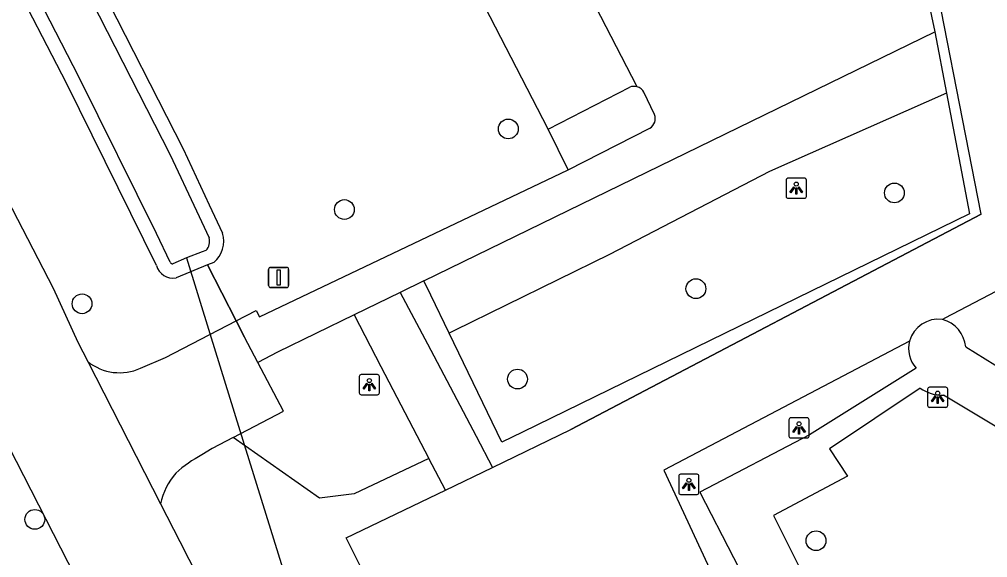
# Model space of a CAD drawing. Extents: x 158838 to 160074, y 386376 to 387776.
# Drawn here: x 159506.73 to 159554.56, y 387118.62 to 387145.24 of the extents above; entities that cross this region are included whole.
import ezdxf

# ---------------------------------------------------------------- set-up
doc = ezdxf.new("R2010")
doc.units = 0
for name, color, linetype in [('IMGEO_Berm_groen', 7, 'Continuous'), ('IMGEO_Boom', 7, 'Continuous'), ('IMGEO_Duiker', 7, 'Continuous'), ('IMGEO_Fietspad_gesloten', 7, 'Continuous'), ('IMGEO_Groenvoorziening', 7, 'Continuous'), ('IMGEO_Hek', 7, 'Continuous'), ('IMGEO_Lichtpunt', 7, 'Continuous'), ('IMGEO_Parkeervlak_gesloten', 7, 'Continuous'), ('IMGEO_Rijbaan_lokaal_gesloten', 7, 'Continuous'), ('IMGEO_Verkeersbordpaal', 7, 'Continuous'), ('IMGEO_Voetpad_halfverhard', 7, 'Continuous'), ('IMGEO_Voetpad_open', 7, 'Continuous'), ('IMGEO_Waterloop', 7, 'Continuous')]:
    doc.layers.add(name, color=color, linetype=linetype)

msp = doc.modelspace()

# ---------------------------------------------------------------- linework, layer by layer
at = {"layer": 'IMGEO_Berm_groen'}
for points in [[(159513.497, 387133.065), (159512.869, 387134.336), (159509.049, 387142.077), (159506.207, 387147.596), (159504.962, 387150.063), (159503.667, 387152.505), (159502.324, 387154.92), (159501.254, 387156.747), (159500.04, 387158.482), (159498.691, 387160.114), (159495.99, 387162.915), (159494.622, 387164.458), (159493.386, 387166.107), (159492.289, 387167.852), (159491.552, 387169.287), (159493.462, 387170.351)], [(159516.021, 387133.095), (159514.465, 387132.459)], [(159517.434, 387130.332), (159516.021, 387133.095)]]:
    msp.add_lwpolyline(points, dxfattribs=at)
msp.add_arc((159514.326, 387133.313), 0.865, 196.6572, 279.247, dxfattribs=at)
at = {"layer": 'IMGEO_Boom'}
for centre in [(159530.88, 387139.82), (159549.951, 387136.657), (159522.784, 387135.835), (159540.145, 387131.922), (159509.825, 387131.175), (159531.335, 387127.452), (159507.49, 387120.513), (159546.08, 387119.462)]:
    msp.add_circle(centre, 0.489, dxfattribs=at)
at = {"layer": 'IMGEO_Duiker'}
msp.add_lwpolyline([(159514.975, 387133.444), (159516.134, 387129.709), (159517.836, 387124.224), (159519.747, 387118.063), (159520.102, 387116.919)], dxfattribs=at)
at = {"layer": 'IMGEO_Fietspad_gesloten'}
for points in [[(159488.466, 387169.309), (159497.971, 387150.756), (159501.056, 387146.134), (159508.401, 387131.954), (159509.62, 387129.27), (159510.105, 387128.319)], [(159500.854, 387134.543), (159502.907, 387130.51), (159542.986, 387052.135), (159544.661, 387048.936)], [(159510.105, 387128.319), (159513.697, 387121.277)], [(159513.697, 387121.277), (159514.646, 387119.417), (159536.77, 387075.969), (159547.947, 387053.739), (159549.716, 387050.55), (159551.249, 387047.538)]]:
    msp.add_lwpolyline(points, dxfattribs=at)
at = {"layer": 'IMGEO_Groenvoorziening'}
for points in [[(159493.462, 387170.351), (159494.205, 387170.765), (159494.635, 387171.004), (159495.601, 387169.521), (159496.606, 387168.064), (159497.649, 387166.635), (159499.034, 387164.951), (159501.132, 387162.884), (159503.164, 387160.379), (159504.996, 387157.723), (159506.614, 387154.932), (159514.811, 387138.839), (159516.107, 387136.063), (159516.758, 387134.669)], [(159533.841, 387137.798), (159532.848, 387139.803)], [(159563.306, 387136.146), (159552.442, 387130.469), (159552.322, 387130.406)], [(159516.327, 387133.22), (159516.021, 387133.095)], [(159550.694, 387129.334), (159538.567, 387122.949), (159545.872, 387107.196)], [(159526.961, 387123.523), (159523.262, 387121.774), (159521.56, 387121.57), (159517.29, 387124.568)], [(159523.904, 387117.528), (159522.863, 387119.602), (159527.772, 387121.967)]]:
    msp.add_lwpolyline(points, dxfattribs=at)
msp.add_arc((159515.502, 387134.254), 1.322, 308.5761, 18.294, dxfattribs=at)
at = {"layer": 'IMGEO_Hek'}
for points in [[(159554.237, 387135.602), (159551.362, 387150.353)], [(159554.237, 387135.602), (159533.975, 387124.956)], [(159516.021, 387133.095), (159517.434, 387130.332), (159517.849, 387129.521)], [(159530.095, 387123.087), (159533.975, 387124.956)], [(159527.772, 387121.967), (159530.095, 387123.087)], [(159522.863, 387119.602), (159527.772, 387121.967)], [(159523.904, 387117.528), (159522.863, 387119.602)]]:
    msp.add_lwpolyline(points, dxfattribs=at)
at = {"layer": 'IMGEO_Lichtpunt'}
for p, q in [((159544.606, 387137.294), (159544.606, 387136.487)), ((159544.606, 387137.294), (159544.606, 387136.487)), ((159545.508, 387137.389), (159544.7, 387137.389)), ((159545.508, 387137.389), (159544.7, 387137.389)), ((159545.602, 387136.487), (159545.602, 387137.294)), ((159545.602, 387136.487), (159545.602, 387137.294)), ((159544.7, 387136.393), (159545.508, 387136.393)), ((159544.7, 387136.393), (159545.508, 387136.393)), ((159523.516, 387127.582), (159523.516, 387126.775)), ((159523.516, 387127.582), (159523.516, 387126.775)), ((159524.418, 387127.677), (159523.61, 387127.677)), ((159524.418, 387127.677), (159523.61, 387127.677)), ((159524.512, 387126.775), (159524.512, 387127.582)), ((159524.512, 387126.775), (159524.512, 387127.582)), ((159552.492, 387127.052), (159551.684, 387127.052)), ((159552.492, 387127.052), (159551.684, 387127.052)), ((159523.61, 387126.681), (159524.418, 387126.681)), ((159523.61, 387126.681), (159524.418, 387126.681)), ((159551.59, 387126.957), (159551.59, 387126.15)), ((159551.59, 387126.957), (159551.59, 387126.15)), ((159552.586, 387126.15), (159552.586, 387126.957)), ((159552.586, 387126.15), (159552.586, 387126.957)), ((159551.684, 387126.056), (159552.492, 387126.056)), ((159551.684, 387126.056), (159552.492, 387126.056)), ((159544.743, 387125.441), (159544.743, 387124.634)), ((159544.743, 387125.441), (159544.743, 387124.634)), ((159545.645, 387125.536), (159544.837, 387125.536)), ((159545.645, 387125.536), (159544.837, 387125.536)), ((159545.739, 387124.634), (159545.739, 387125.441)), ((159545.739, 387124.634), (159545.739, 387125.441)), ((159544.837, 387124.54), (159545.645, 387124.54)), ((159544.837, 387124.54), (159545.645, 387124.54)), ((159540.201, 387122.747), (159539.393, 387122.747)), ((159540.201, 387122.747), (159539.393, 387122.747)), ((159539.299, 387122.652), (159539.299, 387121.845)), ((159539.299, 387122.652), (159539.299, 387121.845)), ((159540.295, 387121.845), (159540.295, 387122.652)), ((159540.295, 387121.845), (159540.295, 387122.652)), ((159539.393, 387121.751), (159540.201, 387121.751)), ((159539.393, 387121.751), (159540.201, 387121.751))]:
    msp.add_line(p, q, dxfattribs=at)
for points in [[(159544.98, 387136.958), (159545.019, 387136.93), (159544.831, 387136.668), (159544.793, 387136.695), (159544.98, 387136.958)], [(159545.082, 387136.91), (159545.129, 387136.91), (159545.129, 387136.588), (159545.082, 387136.588), (159545.082, 387136.91)], [(159545.192, 387136.93), (159545.23, 387136.957), (159545.417, 387136.695), (159545.378, 387136.667), (159545.192, 387136.93)], [(159523.89, 387127.246), (159523.929, 387127.218), (159523.741, 387126.956), (159523.703, 387126.983), (159523.89, 387127.246)], [(159523.992, 387127.198), (159524.039, 387127.198), (159524.039, 387126.876), (159523.992, 387126.876), (159523.992, 387127.198)], [(159524.102, 387127.218), (159524.14, 387127.245), (159524.327, 387126.983), (159524.288, 387126.955), (159524.102, 387127.218)], [(159551.964, 387126.621), (159552.003, 387126.593), (159551.815, 387126.331), (159551.777, 387126.358), (159551.964, 387126.621)], [(159552.066, 387126.573), (159552.113, 387126.573), (159552.113, 387126.251), (159552.066, 387126.251), (159552.066, 387126.573)], [(159552.176, 387126.593), (159552.214, 387126.62), (159552.401, 387126.358), (159552.362, 387126.33), (159552.176, 387126.593)], [(159545.117, 387125.105), (159545.156, 387125.077), (159544.968, 387124.815), (159544.93, 387124.842), (159545.117, 387125.105)], [(159545.329, 387125.077), (159545.367, 387125.104), (159545.554, 387124.842), (159545.515, 387124.814), (159545.329, 387125.077)], [(159545.219, 387125.057), (159545.266, 387125.057), (159545.266, 387124.735), (159545.219, 387124.735), (159545.219, 387125.057)], [(159539.673, 387122.316), (159539.712, 387122.288), (159539.524, 387122.026), (159539.486, 387122.053), (159539.673, 387122.316)], [(159539.775, 387122.268), (159539.822, 387122.268), (159539.822, 387121.946), (159539.775, 387121.946), (159539.775, 387122.268)], [(159539.885, 387122.288), (159539.923, 387122.315), (159540.11, 387122.053), (159540.071, 387122.025), (159539.885, 387122.288)]]:
    msp.add_lwpolyline(points, dxfattribs=at)
for centre in [(159545.105, 387137.092), (159524.015, 387127.38), (159552.089, 387126.755), (159545.242, 387125.239), (159539.798, 387122.45)]:
    msp.add_circle(centre, 0.0994, dxfattribs=at)
for centre, start, end in [((159544.7, 387137.294), 90, 180), ((159544.7, 387137.294), 90, 180), ((159545.508, 387137.294), 0, 90), ((159545.508, 387137.294), 0, 90), ((159544.7, 387136.487), 180, 270), ((159544.7, 387136.487), 180, 270), ((159545.508, 387136.487), 270, 0), ((159545.508, 387136.487), 270, 360), ((159523.61, 387127.582), 90, 180), ((159523.61, 387127.582), 90, 180), ((159524.418, 387127.582), 0, 90), ((159524.418, 387127.582), 0, 90), ((159551.684, 387126.957), 90, 180), ((159551.684, 387126.957), 90, 180), ((159552.492, 387126.957), 0, 90), ((159552.492, 387126.957), 0, 90), ((159523.61, 387126.775), 180, 270), ((159523.61, 387126.775), 180, 270), ((159524.418, 387126.775), 270, 0), ((159524.418, 387126.775), 270, 360), ((159551.684, 387126.15), 180, 270), ((159551.684, 387126.15), 180, 270), ((159552.492, 387126.15), 270, 0), ((159552.492, 387126.15), 270, 360), ((159544.837, 387125.441), 90, 180), ((159544.837, 387125.441), 90, 180), ((159545.645, 387125.441), 0, 90), ((159545.645, 387125.441), 0, 90), ((159544.837, 387124.634), 180, 270), ((159544.837, 387124.634), 180, 270), ((159545.645, 387124.634), 270, 0), ((159545.645, 387124.634), 270, 360), ((159539.393, 387122.652), 90, 180), ((159539.393, 387122.652), 90, 180), ((159540.201, 387122.652), 0, 90), ((159540.201, 387122.652), 0, 90), ((159539.393, 387121.845), 180, 270), ((159539.393, 387121.845), 180, 270), ((159540.201, 387121.845), 270, 0), ((159540.201, 387121.845), 270, 360)]:
    msp.add_arc(centre, 0.0946, start, end, dxfattribs=at)
at = {"layer": 'IMGEO_Parkeervlak_gesloten'}
for points in [[(159532.848, 387139.803), (159511.774, 387180.681)], [(159532.848, 387139.803), (159536.887, 387141.881)]]:
    msp.add_lwpolyline(points, dxfattribs=at)
msp.add_arc((159537.097, 387141.392), 0.533, 74.5557, 113.2453, dxfattribs=at)
at = {"layer": 'IMGEO_Rijbaan_lokaal_gesloten'}
for points in [[(159537.239, 387141.905), (159516.029, 387183.012)], [(159550.792, 387150.059), (159551.953, 387144.624)], [(159526.714, 387132.308), (159551.953, 387144.624)], [(159538.103, 387140.534), (159537.58, 387141.633)], [(159533.841, 387137.798), (159537.876, 387139.851)], [(159517.434, 387130.332), (159518.421, 387130.843), (159518.582, 387130.529), (159533.841, 387137.798)], [(159526.714, 387132.308), (159525.545, 387131.737)], [(159525.545, 387131.737), (159523.26, 387130.622)], [(159518.506, 387128.279), (159517.849, 387129.521), (159517.434, 387130.332)], [(159523.26, 387130.622), (159519.478, 387128.777), (159518.506, 387128.279)]]:
    msp.add_lwpolyline(points, dxfattribs=at)
for centre, radius, start, end in [((159537.107, 387141.389), 0.533, 27.2489, 75.5956), ((159537.57, 387140.332), 0.57, 302.4354, 20.7954)]:
    msp.add_arc(centre, radius, start, end, dxfattribs=at)
at = {"layer": 'IMGEO_Verkeersbordpaal'}
for p, q in [((159519.037, 387132.077), (159519.037, 387132.877)), ((159519.037, 387132.877), (159519.037, 387132.077)), ((159519.137, 387132.977), (159519.927, 387132.977)), ((159519.927, 387132.977), (159519.137, 387132.977)), ((159520.027, 387132.877), (159520.027, 387132.077)), ((159520.027, 387132.077), (159520.027, 387132.877)), ((159519.927, 387131.977), (159519.137, 387131.977)), ((159519.137, 387131.977), (159519.927, 387131.977))]:
    msp.add_line(p, q, dxfattribs=at)
msp.add_lwpolyline([(159519.457, 387132.852), (159519.607, 387132.852), (159519.607, 387132.102), (159519.457, 387132.102), (159519.457, 387132.852)], dxfattribs=at)
for centre, start, end in [((159519.137, 387132.877), 90, 180), ((159519.137, 387132.877), 90, 180), ((159519.927, 387132.877), 0, 90), ((159519.927, 387132.877), 360, 90), ((159519.137, 387132.077), 180, 270), ((159519.137, 387132.077), 180, 270), ((159519.927, 387132.077), 270, 0), ((159519.927, 387132.077), 270, 0)]:
    msp.add_arc(centre, 0.1, start, end, dxfattribs=at)
at = {"layer": 'IMGEO_Voetpad_halfverhard'}
for points in [[(159553.477, 387129.044), (159562.551, 387123.404), (159562.71, 387123.552), (159563.481, 387124.267), (159564.644, 387125.346), (159564.964, 387125.609)], [(159551.024, 387127.993), (159545.762, 387124.692), (159540.334, 387121.854), (159543.67, 387115.395)], [(159551.227, 387127.006), (159546.738, 387124.008), (159547.642, 387122.644), (159543.977, 387120.708), (159545.849, 387116.949)], [(159565.384, 387124.253), (159565.227, 387124.328), (159563.513, 387122.807), (159562.227, 387120.735), (159552.376, 387126.659)]]:
    msp.add_lwpolyline(points, dxfattribs=at)
for centre, radius, start, end in [((159552.143, 387128.905), 1.511, 83.2123, 163.5157), ((159551.897, 387128.874), 1.59, 6.1234, 74.4737), ((159552.113, 387128.972), 1.464, 165.6862, 221.9636), ((159552.308, 387128.51), 1.853, 234.2951, 272.0961)]:
    msp.add_arc(centre, radius, start, end, dxfattribs=at)
at = {"layer": 'IMGEO_Voetpad_open'}
for points in [[(159530.095, 387123.087), (159533.975, 387124.956), (159554.237, 387135.602), (159551.362, 387150.353)], [(159551.953, 387144.624), (159552.527, 387141.595)], [(159552.527, 387141.595), (159553.66, 387135.615), (159531.573, 387124.829), (159530.553, 387124.331), (159527.954, 387129.728)], [(159552.527, 387141.595), (159543.785, 387137.722), (159535.874, 387133.605), (159528.216, 387129.856), (159527.954, 387129.728)], [(159527.954, 387129.728), (159527.052, 387131.599), (159526.714, 387132.308)], [(159525.545, 387131.737), (159526.88, 387129.202), (159529.287, 387124.623), (159530.095, 387123.087)], [(159512.715, 387127.991), (159513.938, 387128.517), (159517.434, 387130.332)], [(159523.26, 387130.622), (159524.584, 387128.077), (159526.961, 387123.523)], [(159517.29, 387124.568), (159519.769, 387125.863), (159518.506, 387128.279)], [(159517.29, 387124.568), (159516.25, 387124.025), (159515.748, 387123.704)], [(159527.772, 387121.967), (159526.961, 387123.523)], [(159527.772, 387121.967), (159530.095, 387123.087)]]:
    msp.add_lwpolyline(points, dxfattribs=at)
for centre, radius, start, end in [((159511.676, 387130.274), 2.508, 231.2082, 294.4661), ((159518.466, 387118.443), 5.922, 117.3201, 132.5683), ((159516.961, 387120.6), 3.333, 138.6128, 168.2871)]:
    msp.add_arc(centre, radius, start, end, dxfattribs=at)
at = {"layer": 'IMGEO_Waterloop'}
for points in [[(159506.001, 387154.599), (159514.184, 387138.533), (159515.475, 387135.768), (159516.096, 387134.439)], [(159514.177, 387133.241), (159513.494, 387134.644), (159509.672, 387142.391), (159506.828, 387147.913)], [(159515.942, 387133.816), (159515.757, 387133.74), (159514.975, 387133.444), (159514.309, 387133.148)]]:
    msp.add_lwpolyline(points, dxfattribs=at)
for centre, radius, start, end in [((159515.51, 387134.253), 0.615, 314.653, 17.5777), ((159514.326, 387133.312), 0.165, 205.492, 264.1751)]:
    msp.add_arc(centre, radius, start, end, dxfattribs=at)

doc.saveas('drawing.dxf')
